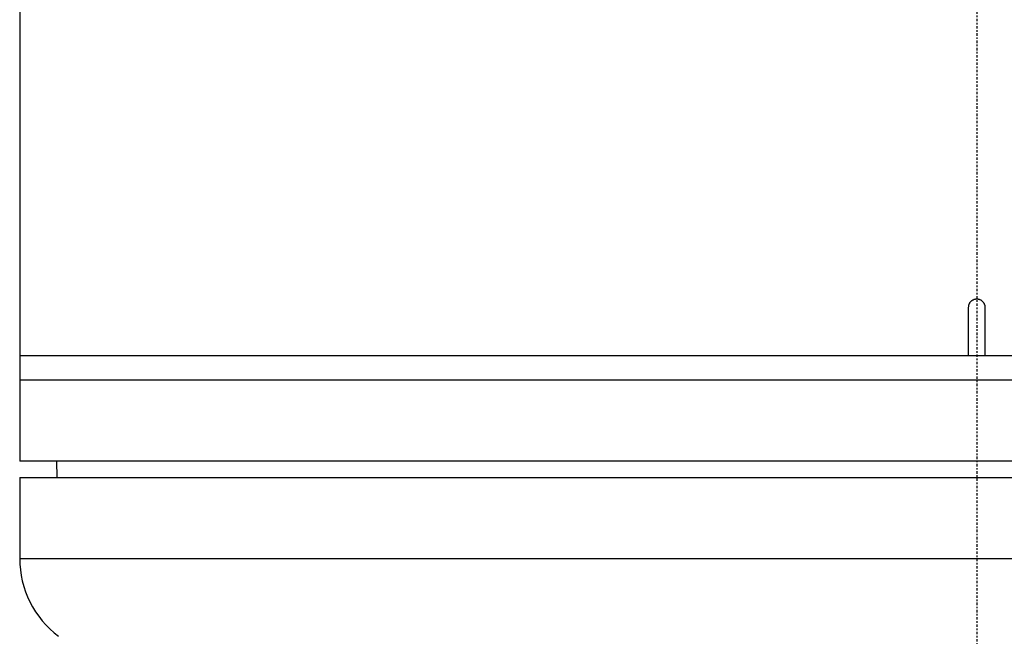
# Model space of a CAD drawing. Header units: millimetres. Extents: x 0 to 4378, y 0 to 2376.
# Tile 485 of 997: x 695 to 756, y 1151 to 1189. Entities that reach past the tile are written whole.
import ezdxf

# ---------------------------------------------------------------- set-up
doc = ezdxf.new("R2010")
doc.units = ezdxf.units.MM
doc.header["$LTSCALE"] = 0.2
doc.linetypes.add('CENTER2', pattern=[1.125, 0.75, -0.125, 0.125, -0.125])
doc.layers.add('02_Center Line', color=1, linetype='CENTER2')

# ---------------------------------------------------------------- blocks, each defined once
blk = doc.blocks.new('A$C06b8190f')
for p, q in [((-59, 736.494), (-59, 661.9)), ((-0.5, 668.4), (-0.5, 671.4)), ((0.5, 671.4), (0.5, 668.4)), ((59, 668.4), (-59, 668.4)), ((59, 666.9), (-59, 666.9)), ((59, 661.9), (-59, 661.9)), ((-56.695, 660.9), (-56.713, 661.9)), ((-59, 660.9), (59, 660.9)), ((-59, 660.9), (-59, 655.9)), ((-59, 655.9), (59, 655.9))]:
    blk.add_line(p, q)
blk.add_arc((-53, 655.9), 6, 180, 233.1301)
blk.add_open_spline([(-0.5, 671.4), (-0.5, 671.42), (-0.499, 671.44), (-0.496, 671.46), (-0.494, 671.48), (-0.49, 671.5), (-0.486, 671.519), (-0.482, 671.535), (-0.477, 671.55), (-0.472, 671.565), (-0.465, 671.584), (-0.457, 671.603), (-0.449, 671.621), (-0.44, 671.639), (-0.43, 671.656), (-0.419, 671.673), (-0.41, 671.687), (-0.4, 671.7), (-0.39, 671.712), (-0.378, 671.728), (-0.365, 671.743), (-0.35, 671.757), (-0.336, 671.771), (-0.321, 671.784), (-0.305, 671.796), (-0.292, 671.806), (-0.279, 671.815), (-0.265, 671.824), (-0.248, 671.835), (-0.23, 671.845), (-0.211, 671.853), (-0.193, 671.862), (-0.174, 671.869), (-0.154, 671.876), (-0.139, 671.88), (-0.125, 671.884), (-0.11, 671.888), (-0.092, 671.892), (-0.074, 671.895), (-0.055, 671.897), (-0.037, 671.899), (-0.018, 671.9), (0, 671.9), (0.02, 671.9), (0.041, 671.899), (0.061, 671.896), (0.081, 671.894), (0.102, 671.89), (0.121, 671.885), (0.136, 671.881), (0.151, 671.877), (0.165, 671.872), (0.184, 671.865), (0.203, 671.857), (0.221, 671.849), (0.239, 671.84), (0.256, 671.83), (0.273, 671.819), (0.287, 671.81), (0.3, 671.8), (0.312, 671.79), (0.328, 671.778), (0.343, 671.765), (0.357, 671.75), (0.371, 671.736), (0.384, 671.721), (0.396, 671.705), (0.406, 671.692), (0.415, 671.679), (0.424, 671.665), (0.435, 671.648), (0.445, 671.63), (0.453, 671.611), (0.462, 671.593), (0.469, 671.574), (0.476, 671.554), (0.48, 671.539), (0.484, 671.525), (0.488, 671.51), (0.492, 671.491), (0.495, 671.473), (0.497, 671.454), (0.499, 671.436), (0.5, 671.418), (0.5, 671.4)], degree=3, knots=[0, 0, 0, 0, 0.03829, 0.03829, 0.03829, 0.076591, 0.076591, 0.076591, 0.107468, 0.107468, 0.107468, 0.145759, 0.145759, 0.145759, 0.184062, 0.184062, 0.184062, 0.214935, 0.214935, 0.214935, 0.253227, 0.253227, 0.253227, 0.291531, 0.291531, 0.291531, 0.322405, 0.322405, 0.322405, 0.361439, 0.361439, 0.361439, 0.400471, 0.400471, 0.400471, 0.429877, 0.429877, 0.429877, 0.464938, 0.464938, 0.464938, 0.5, 0.5, 0.5, 0.539018, 0.539018, 0.539018, 0.57806, 0.57806, 0.57806, 0.607468, 0.607468, 0.607468, 0.645759, 0.645759, 0.645759, 0.684062, 0.684062, 0.684062, 0.714935, 0.714935, 0.714935, 0.753227, 0.753227, 0.753227, 0.791531, 0.791531, 0.791531, 0.822405, 0.822405, 0.822405, 0.861439, 0.861439, 0.861439, 0.900471, 0.900471, 0.900471, 0.929877, 0.929877, 0.929877, 0.965821, 0.965821, 0.965821, 1, 1, 1, 1])
at = {"layer": '02_Center Line'}
blk.add_line((0, 1421.776), (0, -11), dxfattribs=at)

msp = doc.modelspace()

# ---------------------------------------------------------------- block references
msp.add_blockref('A$C06b8190f', (754.283, 499.915))

doc.saveas('drawing.dxf')
